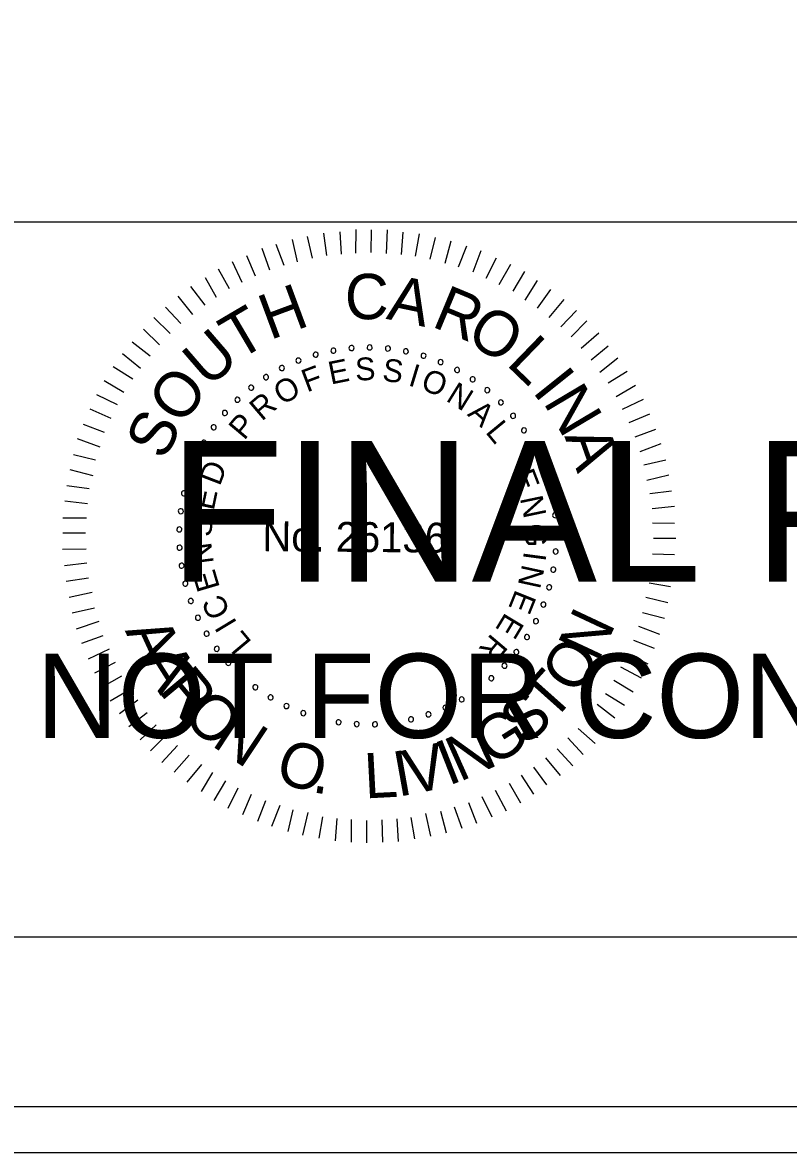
# Model space of a CAD drawing. Extents: x 967 to 1746, y 964 to 7904.
# Drawn here: x 1170.56 to 1189.3, y 5723.72 to 5751.36 of the extents above; entities that cross this region are included whole.
import ezdxf

# ---------------------------------------------------------------- set-up
doc = ezdxf.new("R2010")
doc.units = 0
for name, color, linetype in [('RD_SHT_Bndy', 7, 'Continuous'), ('RD_SHT_IplotShp', 7, 'Continuous'), ('RD_SHT_Misc1', 7, 'Continuous'), ('RD_SHT_Misc2', 7, 'Continuous'), ('RD_Sketch1', 7, 'Continuous')]:
    doc.layers.add(name, color=color, linetype=linetype)

msp = doc.modelspace()

# ---------------------------------------------------------------- linework, layer by layer
at = {"layer": 'RD_SHT_Bndy'}
for p, q in [((996.114, 5746.486), (1323.886, 5746.486)), ((1323.886, 5728.983), (996.114, 5728.983))]:
    msp.add_line(p, q, dxfattribs=at)
at = {"layer": 'RD_SHT_IplotShp'}
for points in [[(967.409, 5723.72), (1326.285, 5723.72), (1326.285, 5943.72), (967.409, 5943.72)], [(988.525, 5724.84), (1326.285, 5724.84), (1326.285, 5942.6), (988.525, 5942.6)]]:
    msp.add_lwpolyline(points, close=True, dxfattribs=at)
at = {"layer": 'RD_SHT_Misc1'}
for p, q in [((1177.287, 5745.508), (1177.169, 5746.054)), ((1177.657, 5745.597), (1177.53, 5746.128)), ((1178.01, 5745.663), (1177.93, 5746.209)), ((1178.364, 5745.699), (1178.33, 5746.244)), ((1178.717, 5745.719), (1178.722, 5746.295)), ((1179.093, 5745.739), (1179.098, 5746.292)), ((1179.469, 5745.713), (1179.489, 5746.288)), ((1179.829, 5745.687), (1179.872, 5746.231)), ((1180.174, 5745.646), (1180.271, 5746.19)), ((1180.535, 5745.573), (1180.662, 5746.102)), ((1176.61, 5745.306), (1176.423, 5745.83)), ((1176.964, 5745.419), (1176.769, 5745.935)), ((1180.902, 5745.478), (1181.045, 5746.022)), ((1181.231, 5745.384), (1181.428, 5745.896)), ((1181.584, 5745.265), (1181.78, 5745.786)), ((1175.933, 5745.005), (1175.699, 5745.506)), ((1176.264, 5745.156), (1176.053, 5745.657)), ((1181.905, 5745.109), (1182.154, 5745.606)), ((1175.624, 5744.846), (1175.352, 5745.332)), ((1182.226, 5744.953), (1182.506, 5745.45)), ((1182.562, 5744.789), (1182.85, 5745.27)), ((1175.308, 5744.634), (1175.036, 5745.12)), ((1182.86, 5744.572), (1183.163, 5745.053)), ((1174.729, 5744.217), (1174.372, 5744.665)), ((1175.03, 5744.445), (1174.681, 5744.9)), ((1183.158, 5744.378), (1183.484, 5744.828)), ((1174.435, 5743.997), (1174.062, 5744.399)), ((1183.447, 5744.145), (1183.811, 5744.587)), ((1174.172, 5743.753), (1173.776, 5744.148)), ((1183.729, 5743.92), (1184.116, 5744.316)), ((1173.909, 5743.479), (1173.52, 5743.858)), ((1183.98, 5743.672), (1184.368, 5744.061)), ((1173.684, 5743.197), (1173.242, 5743.546)), ((1184.232, 5743.394), (1184.657, 5743.767)), ((1184.475, 5743.108), (1184.892, 5743.45)), ((1173.451, 5742.9), (1173.009, 5743.256)), ((1184.687, 5742.807), (1185.128, 5743.156)), ((1173.257, 5742.64), (1172.776, 5742.936)), ((1184.885, 5742.544), (1185.355, 5742.832)), ((1173.039, 5742.312), (1172.559, 5742.6)), ((1185.081, 5742.213), (1185.56, 5742.493)), ((1172.883, 5742.006), (1172.379, 5742.256)), ((1172.727, 5741.677), (1172.215, 5741.904)), ((1185.24, 5741.904), (1185.756, 5742.145)), ((1185.399, 5741.573), (1185.907, 5741.791)), ((1172.571, 5741.333), (1172.051, 5741.53)), ((1185.549, 5741.226), (1186.057, 5741.414)), ((1172.461, 5740.974), (1171.91, 5741.178)), ((1185.669, 5740.865), (1186.185, 5741.06)), ((1172.351, 5740.652), (1171.807, 5740.787)), ((1185.759, 5740.541), (1186.297, 5740.667)), ((1172.286, 5740.276), (1171.727, 5740.419)), ((1185.832, 5740.165), (1186.371, 5740.298)), ((1172.191, 5739.955), (1171.647, 5740.029)), ((1185.906, 5739.842), (1186.436, 5739.906)), ((1172.15, 5739.587), (1171.598, 5739.653)), ((1185.964, 5739.473), (1186.51, 5739.53)), ((1172.124, 5739.234), (1171.548, 5739.239)), ((1172.105, 5738.866), (1171.545, 5738.871)), ((1185.977, 5739.12), (1186.514, 5739.115)), ((1185.997, 5738.751), (1186.542, 5738.747)), ((1172.118, 5738.482), (1171.542, 5738.471)), ((1185.971, 5738.368), (1186.508, 5738.348)), ((1172.138, 5738.136), (1171.585, 5738.072)), ((1185.952, 5738.022), (1186.497, 5737.949)), ((1172.173, 5737.768), (1171.627, 5737.688)), ((1185.888, 5737.655), (1186.417, 5737.566)), ((1172.262, 5737.414), (1171.701, 5737.296)), ((1185.808, 5737.302), (1186.345, 5737.175)), ((1172.321, 5737.037), (1171.774, 5736.911)), ((1185.729, 5736.926), (1186.265, 5736.792)), ((1172.425, 5736.707), (1171.871, 5736.519)), ((1172.53, 5736.36), (1172.007, 5736.173)), ((1185.634, 5736.597), (1186.146, 5736.401)), ((1185.508, 5736.253), (1186.013, 5736.057)), ((1172.681, 5736.029), (1172.165, 5735.788)), ((1185.352, 5735.924), (1185.857, 5735.675)), ((1172.831, 5735.705), (1172.323, 5735.441)), ((1185.188, 5735.603), (1185.7, 5735.33)), ((1172.982, 5735.374), (1172.497, 5735.094)), ((1185.024, 5735.274), (1185.498, 5734.987)), ((1173.194, 5735.042), (1172.709, 5734.762)), ((1173.384, 5734.78), (1172.936, 5734.453)), ((1184.822, 5734.946), (1185.288, 5734.658)), ((1173.612, 5734.478), (1173.164, 5734.129)), ((1184.62, 5734.687), (1185.055, 5734.353)), ((1173.832, 5734.177), (1173.437, 5733.812)), ((1184.403, 5734.389), (1184.814, 5734.033)), ((1174.091, 5733.945), (1173.689, 5733.541)), ((1184.155, 5734.092), (1184.574, 5733.72)), ((1174.35, 5733.674), (1173.97, 5733.263)), ((1183.644, 5733.597), (1184.024, 5733.18)), ((1183.899, 5733.864), (1184.28, 5733.454)), ((1174.64, 5733.442), (1174.275, 5733.022)), ((1183.358, 5733.37), (1183.715, 5732.944)), ((1174.937, 5733.209), (1174.58, 5732.782)), ((1183.065, 5733.141), (1183.384, 5732.709)), ((1175.212, 5733.014), (1174.932, 5732.549)), ((1175.525, 5732.812), (1175.245, 5732.331)), ((1182.764, 5732.952), (1183.059, 5732.482)), ((1175.83, 5732.633), (1175.588, 5732.136)), ((1182.124, 5732.581), (1182.396, 5732.08)), ((1182.463, 5732.755), (1182.743, 5732.269)), ((1176.159, 5732.477), (1175.94, 5731.98)), ((1176.503, 5732.321), (1176.307, 5731.816)), ((1176.855, 5732.211), (1176.651, 5731.69)), ((1181.476, 5732.28), (1181.664, 5731.771)), ((1181.8, 5732.431), (1182.041, 5731.93)), ((1177.177, 5732.1), (1177.05, 5731.572)), ((1177.545, 5732.036), (1177.409, 5731.484)), ((1180.423, 5732.012), (1180.541, 5731.458)), ((1180.791, 5732.07), (1180.926, 5731.54)), ((1181.122, 5732.175), (1181.31, 5731.652)), ((1177.897, 5731.933), (1177.808, 5731.412)), ((1178.25, 5731.892), (1178.207, 5731.34)), ((1178.603, 5731.866), (1178.598, 5731.313)), ((1178.978, 5731.84), (1178.974, 5731.295)), ((1179.355, 5731.86), (1179.365, 5731.307)), ((1179.715, 5731.88), (1179.749, 5731.327)), ((1180.061, 5731.915), (1180.149, 5731.393))]:
    msp.add_line(p, q, dxfattribs=at)
for centre, start, end in [((1177.734, 5743.235), 16.1422, 196.1422), ((1178.168, 5743.337), 10.6038, 190.6038), ((1178.168, 5743.337), 190.6038, 10.6038), ((1178.609, 5743.397), 5.0653, 185.0653), ((1178.609, 5743.397), 185.0653, 5.0653), ((1179.055, 5743.414), 359.5268, 179.5268), ((1179.055, 5743.414), 179.5268, 359.5268), ((1179.5, 5743.388), 353.9884, 173.9884), ((1179.5, 5743.388), 173.9884, 353.9884), ((1179.94, 5743.319), 168.4499, 348.4499), ((1179.94, 5743.319), 348.4499, 168.4499), ((1180.372, 5743.208), 342.9114, 162.9114), ((1177.312, 5743.091), 21.6807, 201.6807), ((1177.312, 5743.091), 201.6807, 21.6807), ((1177.734, 5743.235), 196.1422, 16.1422), ((1180.372, 5743.208), 162.9114, 342.9114), ((1180.79, 5743.056), 157.373, 337.373), ((1180.79, 5743.056), 337.373, 157.373), ((1176.52, 5742.686), 32.7576, 212.7576), ((1176.52, 5742.686), 212.7576, 32.7576), ((1176.906, 5742.908), 27.2191, 207.2191), ((1176.906, 5742.908), 207.2191, 27.2191), ((1181.193, 5742.864), 151.8345, 331.8345), ((1181.193, 5742.864), 331.8345, 151.8345), ((1176.156, 5742.428), 38.2961, 218.2961), ((1176.156, 5742.428), 218.2961, 38.2961), ((1181.574, 5742.634), 146.2961, 326.2961), ((1181.574, 5742.634), 326.2961, 146.2961), ((1175.82, 5742.135), 43.8345, 223.8345), ((1175.82, 5742.135), 223.8345, 43.8345), ((1181.932, 5742.368), 140.7576, 320.7576), ((1181.932, 5742.368), 320.7576, 140.7576), ((1182.263, 5742.069), 135.2191, 315.2191), ((1182.263, 5742.069), 315.2191, 135.2191), ((1175.513, 5741.812), 49.373, 229.373), ((1175.513, 5741.812), 229.373, 49.373), ((1182.563, 5741.74), 129.6807, 309.6807), ((1182.563, 5741.74), 309.6807, 129.6807), ((1175.239, 5741.461), 54.9114, 234.9114), ((1175.239, 5741.461), 234.9114, 54.9114), ((1182.83, 5741.383), 124.1422, 304.1422), ((1182.83, 5741.383), 304.1422, 124.1422), ((1175, 5741.085), 60.4499, 240.4499), ((1175, 5741.085), 240.4499, 60.4499), ((1183.061, 5741.002), 118.6038, 298.6038), ((1183.061, 5741.002), 298.6038, 118.6038), ((1174.798, 5740.687), 65.9884, 245.9884), ((1174.798, 5740.687), 245.9884, 65.9884), ((1183.255, 5740.601), 113.0653, 293.0653), ((1183.255, 5740.601), 293.0653, 113.0653), ((1174.636, 5740.272), 71.5268, 251.5268), ((1174.636, 5740.272), 251.5268, 71.5268), ((1183.408, 5740.182), 107.5268, 287.5268), ((1183.408, 5740.182), 287.5268, 107.5268), ((1174.514, 5739.843), 77.0653, 257.0653), ((1174.514, 5739.843), 257.0653, 77.0653), ((1183.521, 5739.751), 101.9884, 281.9884), ((1183.521, 5739.751), 281.9884, 101.9884), ((1174.435, 5739.405), 82.6038, 262.6038), ((1174.435, 5739.405), 262.6038, 82.6038), ((1183.592, 5739.311), 96.4499, 276.4499), ((1183.592, 5739.311), 276.4499, 96.4499), ((1174.398, 5738.961), 88.1422, 268.1422), ((1174.398, 5738.961), 268.1422, 88.1422), ((1183.619, 5738.866), 90.9114, 270.9114), ((1183.619, 5738.866), 270.9114, 90.9114), ((1174.404, 5738.515), 93.6807, 273.6807), ((1174.404, 5738.515), 273.6807, 93.6807), ((1183.604, 5738.421), 85.373, 265.373), ((1183.604, 5738.421), 265.373, 85.373), ((1174.453, 5738.072), 99.2191, 279.2191), ((1174.453, 5738.072), 279.2191, 99.2191), ((1183.546, 5737.979), 79.8345, 259.8345), ((1183.546, 5737.979), 259.8345, 79.8345), ((1174.545, 5737.636), 104.7576, 284.7576), ((1174.545, 5737.636), 284.7576, 104.7576), ((1183.445, 5737.545), 74.2961, 254.2961), ((1183.445, 5737.545), 254.2961, 74.2961), ((1174.678, 5737.211), 110.2961, 290.2961), ((1174.678, 5737.211), 290.2961, 110.2961), ((1183.303, 5737.122), 68.7576, 248.7576), ((1183.303, 5737.122), 248.7576, 68.7576), ((1174.852, 5736.8), 115.8345, 295.8345), ((1174.852, 5736.8), 295.8345, 115.8345), ((1183.121, 5736.716), 63.2191, 243.2191), ((1183.121, 5736.716), 243.2191, 63.2191), ((1175.065, 5736.409), 121.373, 301.373), ((1175.065, 5736.409), 301.373, 121.373), ((1182.9, 5736.328), 57.6807, 237.6807), ((1182.9, 5736.328), 237.6807, 57.6807), ((1175.314, 5736.039), 126.9114, 306.9114), ((1175.314, 5736.039), 306.9114, 126.9114), ((1182.643, 5735.964), 52.1422, 232.1422), ((1182.643, 5735.964), 232.1422, 52.1422), ((1175.598, 5735.696), 132.4499, 312.4499), ((1175.598, 5735.696), 312.4499, 132.4499), ((1182.353, 5735.627), 46.6038, 226.6038), ((1182.353, 5735.627), 226.6038, 46.6038), ((1175.914, 5735.381), 137.9884, 317.9884), ((1175.914, 5735.381), 317.9884, 137.9884), ((1182.03, 5735.319), 41.0653, 221.0653), ((1182.03, 5735.319), 221.0653, 41.0653), ((1176.258, 5735.099), 143.5268, 323.5268), ((1176.258, 5735.099), 323.5268, 143.5268), ((1181.68, 5735.043), 35.5268, 215.5268), ((1181.68, 5735.043), 215.5268, 35.5268), ((1176.629, 5734.851), 149.0653, 329.0653), ((1176.629, 5734.851), 329.0653, 149.0653), ((1177.021, 5734.639), 334.6038, 154.6038), ((1181.305, 5734.803), 29.9884, 209.9884), ((1181.305, 5734.803), 209.9884, 29.9884), ((1177.021, 5734.639), 154.6038, 334.6038), ((1177.432, 5734.467), 160.1422, 340.1422), ((1177.432, 5734.467), 340.1422, 160.1422), ((1180.494, 5734.436), 18.9114, 198.9114), ((1180.494, 5734.436), 198.9114, 18.9114), ((1180.908, 5734.6), 24.4499, 204.4499), ((1180.908, 5734.6), 204.4499, 24.4499), ((1177.858, 5734.335), 165.6807, 345.6807), ((1177.858, 5734.335), 345.6807, 165.6807), ((1178.294, 5734.245), 351.2191, 171.2191), ((1178.294, 5734.245), 171.2191, 351.2191), ((1178.737, 5734.198), 356.7576, 176.7576), ((1178.737, 5734.198), 176.7576, 356.7576), ((1179.183, 5734.193), 2.2961, 182.2961), ((1179.183, 5734.193), 182.2961, 2.2961), ((1179.627, 5734.232), 7.8345, 187.8345), ((1179.627, 5734.232), 187.8345, 7.8345), ((1180.065, 5734.313), 13.373, 193.373), ((1180.065, 5734.313), 193.373, 13.373)]:
    msp.add_arc(centre, 0.0627, start, end, dxfattribs=at)
at = {"layer": 'RD_Sketch1'}
msp.add_lwpolyline([(967.409, 5723.72), (1326.285, 5723.72), (1326.285, 5943.72), (967.409, 5943.72)], close=True, dxfattribs=at)

# ---------------------------------------------------------------- texts
at = {"layer": 'RD_SHT_Misc1'}
for s, height, rotation, p in [('C', 1.11, 359.5482, (1178.442, 5744.108)), ('H', 1.11, 20.3637, (1176.614, 5743.587)), ('A', 1.11, 348.1981, (1179.439, 5744.115)), ('R', 1.11, 337.4344, (1180.541, 5743.937)), ('T', 1.11, 30.4992, (1175.828, 5743.072)), ('O', 1.108, 326.5869, (1181.366, 5743.609)), ('U', 1.11, 40.8022, (1175.102, 5742.403)), ('L', 1.11, 315.9488, (1182.373, 5743.003)), ('E', 0.557, 11.4103, (1178.103, 5742.503)), ('S', 0.557, 2.208, (1178.709, 5742.601)), ('S', 0.557, 352.6608, (1179.346, 5742.599)), ('I', 0.557, 343.1136, (1179.975, 5742.491)), ('O', 1.11, 52.0267, (1174.435, 5741.474)), ('F', 0.557, 20.6127, (1177.52, 5742.309)), ('O', 0.557, 338.4392, (1180.274, 5742.401)), ('I', 1.11, 308.6613, (1183.011, 5742.338)), ('O', 0.557, 30.8477, (1176.917, 5741.987)), ('N', 0.557, 328.2042, (1180.896, 5742.12)), ('N', 1.11, 300.7037, (1183.285, 5742.075)), ('R', 0.557, 40.3949, (1176.415, 5741.594)), ('A', 0.557, 318.657, (1181.424, 5741.762)), ('S', 1.108, 63.2511, (1174.029, 5740.619)), ('P', 0.557, 49.9421, (1175.985, 5741.124)), ('L', 0.557, 309.4546, (1181.869, 5741.339)), ('A', 1.11, 289.4792, (1183.814, 5741.243)), ('D', 0.557, 69.0364, (1175.386, 5740.003)), ('E', 0.557, 291.049, (1182.53, 5740.307)), ('E', 0.557, 78.2388, (1175.238, 5739.407)), ('N', 0.557, 281.8466, (1182.728, 5739.726)), ('S', 0.557, 87.786, (1175.187, 5738.772)), ('No. 26136', 0.7311, 359.5268, (1176.429, 5738.43)), ('G', 0.557, 272.2995, (1182.833, 5739.097)), ('N', 0.557, 97.3332, (1175.242, 5738.137)), ('I', 0.557, 262.4084, (1182.83, 5738.437)), ('N', 0.557, 257.7339, (1182.789, 5738.127)), ('E', 0.557, 106.5355, (1175.394, 5737.541)), ('C', 0.557, 116.4266, (1175.661, 5736.938)), ('E', 0.557, 248.1867, (1182.628, 5737.511)), ('N', 1.105, 64.8922, (1184.632, 5735.684)), ('I', 0.557, 121.1011, (1175.823, 5736.67)), ('E', 0.557, 238.9844, (1182.378, 5736.949)), ('A', 1.105, 294.7297, (1173.062, 5736.486)), ('L', 0.557, 129.9595, (1176.187, 5736.204)), ('R', 0.557, 229.782, (1182.041, 5736.435)), ('O', 1.105, 56.2059, (1184.102, 5734.874)), ('A', 1.105, 302.2892, (1173.414, 5735.72)), ('R', 1.105, 309.8487, (1173.865, 5735.007)), ('T', 1.105, 48.2685, (1183.515, 5734.211)), ('O', 1.105, 317.7861, (1174.434, 5734.33)), ('S', 1.105, 40.3311, (1182.842, 5733.636)), ('N', 1.105, 326.4725, (1175.158, 5733.686)), ('G', 1.105, 32.0198, (1182.059, 5733.14)), ('N', 1.105, 24.0824, (1181.252, 5732.776)), ('O', 1.105, 342.3472, (1176.697, 5732.82)), ('V', 1.105, 12.7741, (1180.033, 5732.457)), ('I', 1.105, 21.4605, (1180.976, 5732.681)), ('L', 1.105, 2.9677, (1178.943, 5732.379)), ('I', 1.105, 10.1523, (1179.743, 5732.418)), ('.', 1.105, 351.0336, (1177.623, 5732.536))]:
    msp.add_text(s, height=height, rotation=rotation, dxfattribs=at).set_placement(p)
at = {"layer": 'RD_SHT_Misc2'}
for s, height, p in [('FINAL PLANS', 3.4375, (1174.145, 5737.685)), ('NOT FOR CONSTRUCTION', 2.0625, (1170.901, 5733.86))]:
    msp.add_text(s, height=height, dxfattribs=at).set_placement(p)

doc.saveas('drawing.dxf')
